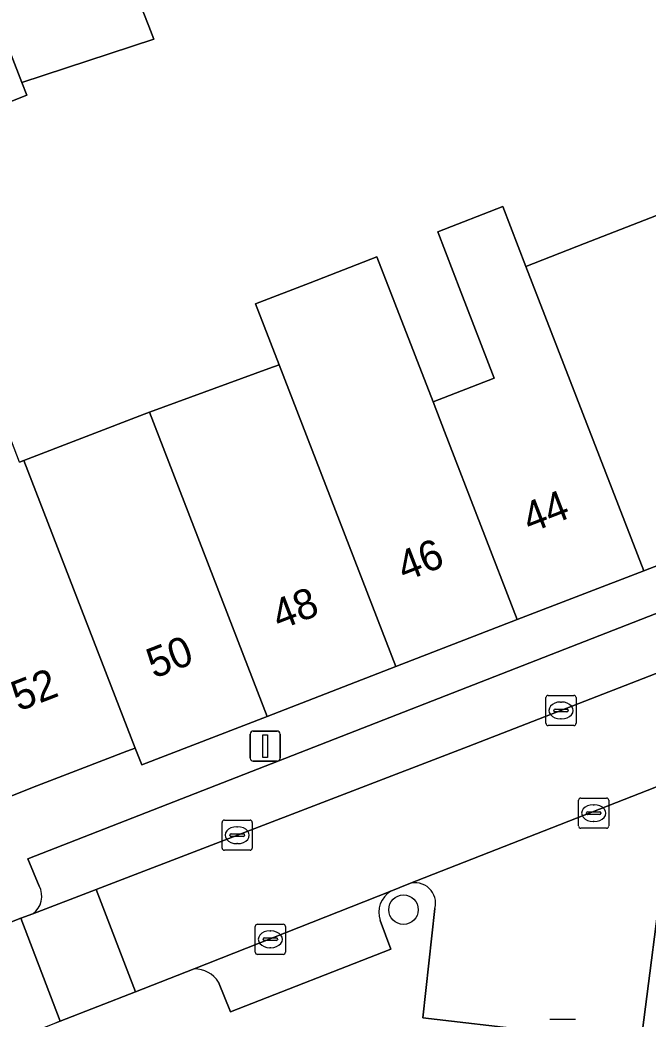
# Model space of a CAD drawing. Extents: x 161692 to 162379, y 380760 to 381678.
# Drawn here: x 161935.76 to 161956.62, y 381149.93 to 381183.08 of the extents above; entities that cross this region are included whole.
import ezdxf

# ---------------------------------------------------------------- set-up
doc = ezdxf.new("R2010")
doc.units = 0
for name, color, linetype in [('IMGEO_Boom', 7, 'Continuous'), ('IMGEO_Erf', 7, 'Continuous'), ('IMGEO_Kolk', 7, 'Continuous'), ('IMGEO_Lichtmast', 7, 'Continuous'), ('IMGEO_Pand', 7, 'Continuous'), ('IMGEO_Pand_nummerreeks', 7, 'Continuous'), ('IMGEO_Parkeervlak_open', 7, 'Continuous'), ('IMGEO_Rijbaan_lokaal_open', 7, 'Continuous'), ('IMGEO_Voetpad_open', 7, 'Continuous')]:
    doc.layers.add(name, color=color, linetype=linetype)

msp = doc.modelspace()

# ---------------------------------------------------------------- linework, layer by layer
at = {"layer": 'IMGEO_Boom'}
msp.add_circle((161948.5, 381153.556), 0.489, dxfattribs=at)
at = {"layer": 'IMGEO_Erf'}
for points in [[(161935.751, 381168.401), (161935.894, 381168.456), (161939.885, 381170), (161940.063, 381170.065), (161944.031, 381171.514), (161944.369, 381171.64), (161943.588, 381173.655), (161945.397, 381174.356), (161947.619, 381175.217), (161949.483, 381170.403), (161951.516, 381171.189), (161950.405, 381174.063), (161949.637, 381176.049), (161951.802, 381176.886), (161952.568, 381174.903), (161954.509, 381175.657), (161956.9, 381176.586), (161960.997, 381178.177), (161955.305, 381192.993)], [(161938.661, 381186.377), (161940.041, 381182.878), (161940.212, 381182.446), (161935.824, 381181.005), (161935.991, 381180.581), (161931.85, 381178.939), (161929.404, 381177.97), (161927.781, 381182.066), (161924.975, 381180.932), (161927.21, 381175.167), (161924.191, 381173.976), (161923.487, 381175.76), (161918.93, 381173.963), (161918.1, 381176.11), (161915.041, 381174.928), (161914.305, 381176.833), (161913.463, 381176.501), (161915.559, 381171.074), (161911.474, 381169.496)]]:
    msp.add_lwpolyline(points, dxfattribs=at)
at = {"layer": 'IMGEO_Kolk'}
for p, q in [((161953.231, 381159.742), (161953.231, 381160.594)), ((161953.306, 381160.668), (161954.158, 381160.668)), ((161954.232, 381160.594), (161954.232, 381159.742)), ((161953.533, 381160.211), (161953.931, 381160.211)), ((161953.719, 381160.448), (161953.744, 381160.448)), ((161953.49, 381160.162), (161953.49, 381160.174)), ((161953.928, 381160.125), (161953.53, 381160.125)), ((161953.742, 381159.888), (161953.717, 381159.888)), ((161953.974, 381160.174), (161953.974, 381160.162)), ((161954.158, 381159.668), (161953.306, 381159.668)), ((161954.392, 381157.26), (161955.244, 381157.26)), ((161954.317, 381156.334), (161954.317, 381157.186)), ((161954.805, 381157.04), (161954.83, 381157.04)), ((161955.318, 381157.186), (161955.318, 381156.334)), ((161954.576, 381156.754), (161954.576, 381156.766)), ((161955.014, 381156.717), (161954.616, 381156.717)), ((161954.619, 381156.803), (161955.017, 381156.803)), ((161955.06, 381156.766), (161955.06, 381156.754)), ((161942.477, 381155.602), (161942.477, 381156.454)), ((161942.552, 381156.528), (161943.404, 381156.528)), ((161942.965, 381156.308), (161942.99, 381156.308)), ((161943.478, 381156.454), (161943.478, 381155.602)), ((161955.244, 381156.26), (161954.392, 381156.26)), ((161954.828, 381156.48), (161954.803, 381156.48)), ((161942.736, 381156.022), (161942.736, 381156.034)), ((161943.174, 381155.985), (161942.776, 381155.985)), ((161942.779, 381156.071), (161943.177, 381156.071)), ((161943.22, 381156.034), (161943.22, 381156.022)), ((161942.988, 381155.748), (161942.963, 381155.748)), ((161943.404, 381155.528), (161942.552, 381155.528)), ((161943.579, 381152.149), (161943.579, 381153.001)), ((161943.654, 381153.075), (161944.506, 381153.075)), ((161944.58, 381153.001), (161944.58, 381152.149)), ((161943.838, 381152.569), (161943.838, 381152.581)), ((161943.881, 381152.618), (161944.279, 381152.618)), ((161944.067, 381152.855), (161944.092, 381152.855)), ((161944.322, 381152.581), (161944.322, 381152.569)), ((161944.276, 381152.532), (161943.878, 381152.532)), ((161944.09, 381152.295), (161944.065, 381152.295)), ((161944.506, 381152.075), (161943.654, 381152.075)), ((161953.366, 381149.929), (161954.218, 381149.929))]:
    msp.add_line(p, q, dxfattribs=at)
for points in [[(161953.231, 381159.742), (161953.231, 381160.594)], [(161953.306, 381160.668), (161954.158, 381160.668)], [(161954.232, 381160.594), (161954.232, 381159.742)], [(161954.158, 381159.668), (161953.306, 381159.668)], [(161954.392, 381157.26), (161955.244, 381157.26)], [(161954.317, 381156.334), (161954.317, 381157.186)], [(161955.318, 381157.186), (161955.318, 381156.334)], [(161942.477, 381155.602), (161942.477, 381156.454)], [(161942.552, 381156.528), (161943.404, 381156.528)], [(161943.478, 381156.454), (161943.478, 381155.602)], [(161955.244, 381156.26), (161954.392, 381156.26)], [(161943.404, 381155.528), (161942.552, 381155.528)], [(161943.579, 381152.149), (161943.579, 381153.001)], [(161943.654, 381153.075), (161944.506, 381153.075)], [(161944.58, 381153.001), (161944.58, 381152.149)], [(161944.506, 381152.075), (161943.654, 381152.075)], [(161953.366, 381149.929), (161954.218, 381149.929)]]:
    msp.add_lwpolyline(points, dxfattribs=at)
for centre, radius, start, end in [((161953.308, 381160.592), 0.0765, 91.552, 178.448), ((161953.308, 381160.592), 0.0765, 91.552, 178.448), ((161954.156, 381160.592), 0.0765, 1.552, 88.448), ((161954.156, 381160.592), 0.0765, 1.552, 88.448), ((161953.53, 381160.171), 0.0403, 85.8775, 175.7526), ((161953.935, 381160.173), 0.0386, 1.7309, 96.639), ((161953.527, 381160.161), 0.0366, 178.938, 274.7102), ((161953.931, 381160.168), 0.043, 264.8664, 352.4533), ((161953.308, 381159.744), 0.0765, 181.552, 268.448), ((161953.308, 381159.744), 0.0765, 181.552, 268.448), ((161954.156, 381159.744), 0.0765, 271.552, 358.448), ((161954.156, 381159.744), 0.0765, 271.552, 358.448), ((161954.394, 381157.184), 0.0765, 91.552, 178.448), ((161954.394, 381157.184), 0.0765, 91.552, 178.448), ((161955.242, 381157.184), 0.0765, 1.552, 88.448), ((161955.242, 381157.184), 0.0765, 1.552, 88.448), ((161954.616, 381156.763), 0.0403, 85.8775, 175.7526), ((161954.613, 381156.753), 0.0366, 178.938, 274.7102), ((161955.017, 381156.76), 0.043, 264.8664, 352.4533), ((161955.021, 381156.765), 0.0386, 1.7309, 96.639), ((161942.554, 381156.452), 0.0765, 91.552, 178.448), ((161942.554, 381156.452), 0.0765, 91.552, 178.448), ((161943.402, 381156.452), 0.0765, 1.552, 88.448), ((161943.402, 381156.452), 0.0765, 1.552, 88.448), ((161954.394, 381156.336), 0.0765, 181.552, 268.448), ((161954.394, 381156.336), 0.0765, 181.552, 268.448), ((161955.242, 381156.336), 0.0765, 271.552, 358.448), ((161955.242, 381156.336), 0.0765, 271.552, 358.448), ((161942.776, 381156.031), 0.0403, 85.8775, 175.7526), ((161942.773, 381156.021), 0.0366, 178.938, 274.7102), ((161943.177, 381156.028), 0.043, 264.8664, 352.4533), ((161943.181, 381156.033), 0.0386, 1.7309, 96.639), ((161942.554, 381155.604), 0.0765, 181.552, 268.448), ((161942.554, 381155.604), 0.0765, 181.552, 268.448), ((161943.402, 381155.604), 0.0765, 271.552, 358.448), ((161943.402, 381155.604), 0.0765, 271.552, 358.448), ((161943.656, 381152.999), 0.0765, 91.552, 178.448), ((161943.656, 381152.999), 0.0765, 91.552, 178.448), ((161944.504, 381152.999), 0.0765, 1.552, 88.448), ((161944.504, 381152.999), 0.0765, 1.552, 88.448), ((161943.878, 381152.578), 0.0403, 85.8775, 175.7526), ((161943.875, 381152.568), 0.0366, 178.938, 274.7102), ((161944.279, 381152.575), 0.043, 264.8664, 352.4533), ((161944.283, 381152.58), 0.0386, 1.7309, 96.639), ((161943.656, 381152.151), 0.0765, 181.552, 268.448), ((161943.656, 381152.151), 0.0765, 181.552, 268.448), ((161944.504, 381152.151), 0.0765, 271.552, 358.448), ((161944.504, 381152.151), 0.0765, 271.552, 358.448)]:
    msp.add_arc(centre, radius, start, end, dxfattribs=at)
for centre, major_axis, ratio, start_param, end_param in [((161953.718, 381160.168), (-0.387, 0.002), 0.722429, 4.712389, 7.853982), ((161953.743, 381160.168), (-0.39, 0.002), 0.717154, 1.570796, 4.712389), ((161954.804, 381156.76), (-0.387, 0.002), 0.722429, 4.712389, 7.853982), ((161954.829, 381156.76), (-0.39, 0.002), 0.717154, 1.570796, 4.712389), ((161942.964, 381156.028), (-0.387, 0.002), 0.722429, 4.712389, 7.853982), ((161942.989, 381156.028), (-0.39, 0.002), 0.717154, 1.570796, 4.712389), ((161944.066, 381152.575), (-0.387, 0.002), 0.722429, 4.712389, 7.853982), ((161944.091, 381152.575), (-0.39, 0.002), 0.717154, 1.570796, 4.712389)]:
    msp.add_ellipse(centre, major_axis=major_axis, ratio=ratio, start_param=start_param, end_param=end_param, dxfattribs=at)
at = {"layer": 'IMGEO_Lichtmast'}
for p, q in [((161943.411, 381158.584), (161943.411, 381159.384)), ((161943.411, 381159.384), (161943.411, 381158.584)), ((161943.511, 381159.484), (161944.301, 381159.484)), ((161944.301, 381159.484), (161943.511, 381159.484)), ((161944.401, 381159.384), (161944.401, 381158.584)), ((161944.401, 381158.584), (161944.401, 381159.384)), ((161944.301, 381158.484), (161943.511, 381158.484)), ((161943.511, 381158.484), (161944.301, 381158.484))]:
    msp.add_line(p, q, dxfattribs=at)
msp.add_lwpolyline([(161943.831, 381159.359), (161943.981, 381159.359), (161943.981, 381158.609), (161943.831, 381158.609), (161943.831, 381159.359)], dxfattribs=at)
for centre, start, end in [((161943.511, 381159.384), 90, 180), ((161943.511, 381159.384), 90, 180), ((161944.301, 381159.384), 0, 90), ((161944.301, 381159.384), 360, 90), ((161943.511, 381158.584), 180, 270), ((161943.511, 381158.584), 180, 270), ((161944.301, 381158.584), 270, 0), ((161944.301, 381158.584), 270, 0)]:
    msp.add_arc(centre, 0.1, start, end, dxfattribs=at)
at = {"layer": 'IMGEO_Pand'}
for points in [[(161938.661, 381186.377), (161934.396, 381184.687), (161935.824, 381181.005), (161940.212, 381182.446), (161940.041, 381182.878)], [(161934.396, 381184.687), (161930.233, 381183.038), (161931.85, 381178.939), (161935.991, 381180.581), (161935.824, 381181.005)], [(161952.568, 381174.903), (161951.802, 381176.886), (161949.637, 381176.049), (161950.405, 381174.063), (161951.516, 381171.189), (161949.483, 381170.403), (161949.862, 381169.424), (161952.28, 381163.181), (161956.478, 381164.805)], [(161956.9, 381176.586), (161954.509, 381175.657), (161952.568, 381174.903), (161956.478, 381164.805), (161960.619, 381166.406), (161960.399, 381166.975), (161960.588, 381167.048)], [(161949.483, 381170.403), (161947.619, 381175.217), (161945.397, 381174.356), (161943.588, 381173.655), (161944.369, 381171.64), (161948.251, 381161.623), (161952.28, 381163.181), (161949.862, 381169.424)], [(161935.894, 381168.456), (161935.751, 381168.401), (161934.436, 381171.8), (161932.681, 381171.122), (161932.437, 381171.028), (161933.28, 381168.836), (161933.396, 381168.535), (161933.497, 381168.272), (161931.297, 381167.437), (161932.52, 381164.283), (161932.723, 381163.76), (161935.249, 381157.244), (161935.495, 381157.339), (161936.185, 381157.606), (161937.765, 381158.217), (161939.308, 381158.814), (161939.588, 381158.922)], [(161944.369, 381171.64), (161944.031, 381171.514), (161940.063, 381170.065), (161943.975, 381159.97), (161948.251, 381161.623)], [(161940.063, 381170.065), (161939.885, 381170), (161935.894, 381168.456), (161939.588, 381158.922), (161939.807, 381158.358), (161943.975, 381159.97)]]:
    msp.add_lwpolyline(points, close=True, dxfattribs=at)
at = {"layer": 'IMGEO_Parkeervlak_open'}
for points in [[(161961.935, 381165.359), (161936.022, 381155.245), (161936.401, 381154.343)], [(161936.189, 381153.424), (161938.293, 381154.231), (161950.652, 381158.97), (161962.069, 381163.406)], [(161960.266, 381153.199), (161960.835, 381158.374), (161960.581, 381159.073), (161948.679, 381154.411)], [(161949.542, 381153.601), (161949.14, 381149.971), (161956.388, 381149.129), (161957.191, 381155.412)], [(161948.078, 381154.173), (161941.553, 381151.59)], [(161942.362, 381151.155), (161942.753, 381150.164), (161948.078, 381152.246), (161947.725, 381153.199)]]:
    msp.add_lwpolyline(points, dxfattribs=at)
for centre, radius, start, end in [((161935.783, 381154.002), 0.706, 305.0985, 28.9213), ((161948.896, 381153.777), 0.67, 344.7242, 108.9048), ((161948.507, 381153.466), 0.827, 121.2887, 198.8679), ((161941.56, 381150.633), 0.957, 33.0451, 90.421)]:
    msp.add_arc(centre, radius, start, end, dxfattribs=at)
at = {"layer": 'IMGEO_Rijbaan_lokaal_open'}
for points in [[(161962.069, 381163.406), (161950.652, 381158.97), (161938.293, 381154.231), (161939.598, 381150.828), (161941.553, 381151.59), (161948.078, 381154.173), (161948.679, 381154.411), (161960.581, 381159.073), (161968.709, 381160.405), (161970.098, 381160.156), (161971.168, 381160.031), (161981.697, 381158.796), (161992.801, 381157.471), (161993.884, 381157.342), (161996.097, 381157.078), (162000, 381156.642), (162018.142, 381154.612), (162019.912, 381154.375), (162020.371, 381157.806), (162018.489, 381158.045), (162012.179, 381158.844)], [(161935.2, 381149.114), (161936.959, 381149.8), (161937.101, 381149.855), (161935.791, 381153.271), (161935.204, 381153.046), (161934.999, 381152.99), (161924.339, 381148.789), (161914.335, 381144.949), (161914.196, 381144.872), (161913.359, 381144.579)]]:
    msp.add_lwpolyline(points, dxfattribs=at)
msp.add_lwpolyline([(161937.101, 381149.855), (161939.598, 381150.828), (161938.293, 381154.231), (161936.189, 381153.424), (161935.791, 381153.271)], close=True, dxfattribs=at)
at = {"layer": 'IMGEO_Voetpad_open'}
for points in [[(161980.321, 381165.814), (161975.917, 381166.329), (161975.452, 381166.385), (161971.042, 381166.899), (161967.235, 381167.344), (161965.067, 381167.598), (161964.67, 381168.626), (161960.588, 381167.048), (161960.399, 381166.975), (161960.619, 381166.406), (161956.478, 381164.805), (161952.28, 381163.181), (161948.251, 381161.623), (161943.975, 381159.97), (161939.807, 381158.358), (161939.588, 381158.922), (161939.308, 381158.814), (161937.765, 381158.217), (161936.185, 381157.606), (161935.495, 381157.339)], [(161936.401, 381154.343), (161936.022, 381155.245), (161961.935, 381165.359)], [(161957.191, 381155.412), (161956.388, 381149.129), (161956.162, 381145.456), (161954.88, 381134.431), (161954.037, 381127.184), (161953.476, 381122.354), (161952.893, 381117.344), (161952.318, 381112.4), (161951.753, 381107.539), (161951.18, 381102.61), (161950.594, 381097.573), (161950.03, 381092.727), (161949.327, 381086.68), (161948.751, 381081.721), (161948.175, 381076.772), (161947.611, 381071.919), (161947.025, 381066.879), (161946.46, 381062.027), (161945.855, 381056.821), (161945.65, 381055.374), (161944.934, 381049.22), (161941.233, 381016.938)], [(161948.679, 381154.411), (161948.078, 381154.173)], [(161941.26, 381148.346), (161944.903, 381147.922), (161950.968, 381147.217), (161955.154, 381146.73), (161956.162, 381145.456), (161956.388, 381149.129), (161949.14, 381149.971), (161949.542, 381153.601)], [(161934.999, 381152.99), (161935.204, 381153.046), (161935.791, 381153.271), (161936.189, 381153.424)], [(161947.725, 381153.199), (161948.078, 381152.246), (161942.753, 381150.164), (161942.362, 381151.155)], [(161941.553, 381151.59), (161939.598, 381150.828), (161937.101, 381149.855), (161936.959, 381149.8)]]:
    msp.add_lwpolyline(points, dxfattribs=at)
for centre, radius, start, end in [((161935.783, 381154.002), 0.706, 305.0985, 28.9213), ((161948.896, 381153.777), 0.67, 344.7242, 108.9048), ((161948.507, 381153.466), 0.827, 121.2887, 198.8679), ((161941.56, 381150.633), 0.957, 33.0451, 90.421)]:
    msp.add_arc(centre, radius, start, end, dxfattribs=at)

# ---------------------------------------------------------------- texts
at = {"layer": 'IMGEO_Pand_nummerreeks'}
for s, rotation, p in [('44', 21.1421, (161952.696, 381166.044)), ('46', 21.1421, (161948.533, 381164.434)), ('48', 21.1448, (161944.375, 381162.825)), ('50', 21.1421, (161940.212, 381161.216)), ('52', 21.1479, (161935.718, 381160.128))]:
    msp.add_text(s, height=1, rotation=rotation, dxfattribs=at).set_placement(p)

doc.saveas('drawing.dxf')
